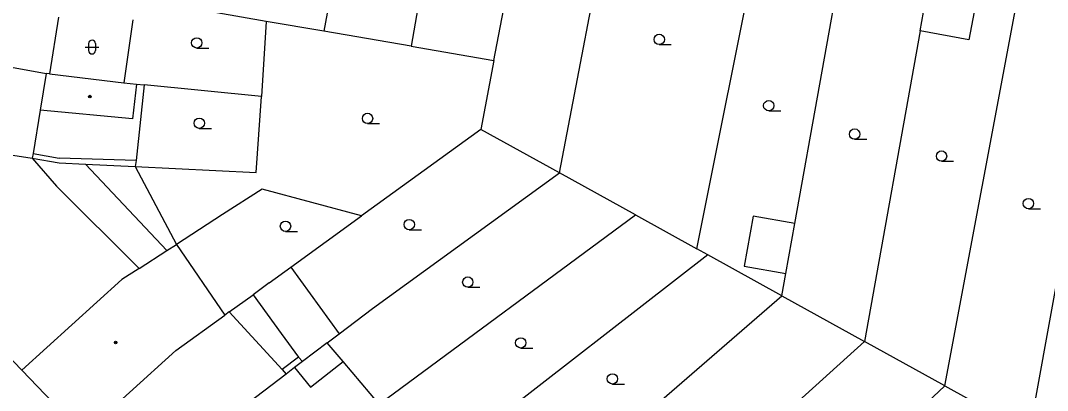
# Model space of a CAD drawing. Extents: x -596229 to -595156, y -1161237 to -1159376.
# Drawn here: x -596052.6 to -595978.2, y -1160487.4 to -1160460.6 of the extents above; entities that cross this region are included whole.
import ezdxf

# ---------------------------------------------------------------- set-up
doc = ezdxf.new("R2010")
doc.units = 0
for name, color, linetype in [('DOP - kresba z DSPS bez souradnic', 7, 'Continuous'), ('DOP - rozhrani ploch obecne', 7, 'Continuous'), ('Level 36', 7, 'Continuous'), ('Level 39', 7, 'Continuous'), ('TM - budovy zdene_ betonove - VP', 7, 'Continuous'), ('TM - letecke snimky - pomocna linie', 7, 'Continuous')]:
    doc.layers.add(name, color=color, linetype=linetype)

msp = doc.modelspace()

# ---------------------------------------------------------------- linework, layer by layer
at = {"layer": 'DOP - kresba z DSPS bez souradnic'}
for points in [[(-596051.65, -1160470.27), (-596049.75, -1160470.6)], [(-596044.19, -1160470.77), (-596049.75, -1160470.6)], [(-596033.68, -1160483.32), (-596032.42, -1160485.03)], [(-596032.42, -1160485.03), (-596033.61, -1160485.93)], [(-596032.13, -1160485.34), (-596032.42, -1160485.03)], [(-596032.71, -1160485.78), (-596031.55, -1160487.21)], [(-596031.55, -1160487.21), (-596029.2, -1160485.35)]]:
    msp.add_lwpolyline(points, dxfattribs=at)
at = {"layer": 'DOP - rozhrani ploch obecne'}
for points in [[(-596028.24, -1160448.63), (-596030.6, -1160461.41)], [(-596022.02, -1160449.53), (-596024.28, -1160462.5)], [(-596018.28, -1160463.53), (-596015.83, -1160450.67)], [(-596013.54, -1160471.66), (-596009.73, -1160451.83)], [(-596003.58, -1160477.18), (-595999.05, -1160454.48)], [(-595996.5, -1160475.35), (-595992.88, -1160455.12)], [(-595985.64, -1160487.1), (-595980.22, -1160458.23)], [(-596034.77, -1160460.69), (-596040.13, -1160459.77)], [(-596044.43, -1160460.57), (-596045.07, -1160465.15)], [(-596034.77, -1160460.69), (-596035.12, -1160466.14)], [(-596030.6, -1160461.41), (-596034.77, -1160460.69)], [(-596024.28, -1160462.5), (-596030.6, -1160461.41)], [(-595987.41, -1160461.37), (-595991.45, -1160483.89)], [(-596024.28, -1160462.5), (-596018.28, -1160463.53)], [(-596018.28, -1160463.53), (-596019.22, -1160468.52)], [(-596043.6, -1160465.3), (-596044.19, -1160470.77)], [(-596044.15, -1160465.24), (-596043.6, -1160465.3)], [(-596035.12, -1160466.14), (-596043.6, -1160465.3)], [(-596035.49, -1160471.65), (-596035.12, -1160466.14)], [(-596019.22, -1160468.52), (-596027.86, -1160474.79)], [(-596013.54, -1160471.66), (-596019.22, -1160468.52)], [(-595979.49, -1160490.51), (-595975.54, -1160468.69)], [(-596051.71, -1160470.61), (-596049.75, -1160470.95)], [(-596049.75, -1160470.95), (-596047.85, -1160471.04)], [(-596047.85, -1160471.04), (-596044.25, -1160471.22)], [(-596044.19, -1160470.77), (-596044.25, -1160471.22)], [(-596044.25, -1160471.22), (-596041.27, -1160476.85)], [(-596044.25, -1160471.22), (-596035.49, -1160471.65)], [(-596027.08, -1160481.5), (-596013.54, -1160471.66)], [(-596008.04, -1160474.71), (-596013.54, -1160471.66)], [(-596035.06, -1160472.84), (-596037.93, -1160474.69)], [(-596027.86, -1160474.79), (-596035.06, -1160472.84)], [(-596037.93, -1160474.69), (-596041.27, -1160476.85)], [(-596032.98, -1160478.51), (-596027.86, -1160474.79)], [(-596026.59, -1160488.43), (-596008.04, -1160474.71)], [(-596008.04, -1160474.71), (-596003.58, -1160477.18)], [(-595997.14, -1160478.97), (-595996.5, -1160475.35)], [(-596002.8, -1160477.61), (-596019.75, -1160490.79)], [(-596002.8, -1160477.61), (-596003.58, -1160477.18)], [(-595997.43, -1160480.58), (-596002.8, -1160477.61)], [(-596034.55, -1160479.65), (-596032.98, -1160478.51)], [(-595997.43, -1160480.58), (-595997.14, -1160478.97)], [(-596034.55, -1160479.65), (-596035.72, -1160480.5)], [(-596037.44, -1160481.75), (-596035.72, -1160480.5)], [(-596035.72, -1160480.5), (-596033.68, -1160483.32)], [(-596015.36, -1160496.14), (-595997.43, -1160480.58)], [(-595997.43, -1160480.58), (-595991.45, -1160483.89)], [(-596029.48, -1160483.33), (-596027.08, -1160481.5)], [(-596030.35, -1160483.99), (-596029.48, -1160483.33)], [(-596030.35, -1160483.99), (-596032.13, -1160485.34)], [(-596029.2, -1160485.35), (-596030.35, -1160483.99)], [(-595991.45, -1160483.89), (-596009.8, -1160500.49)], [(-595985.64, -1160487.1), (-595991.45, -1160483.89)], [(-596032.71, -1160485.78), (-596033.32, -1160486.25)], [(-596032.13, -1160485.34), (-596032.71, -1160485.78)], [(-596026.59, -1160488.43), (-596029.2, -1160485.35)], [(-596005.07, -1160505.43), (-595985.64, -1160487.1)], [(-595985.64, -1160487.1), (-595979.83, -1160490.32)]]:
    msp.add_lwpolyline(points, dxfattribs=at)
at = {"layer": 'Level 36'}
for p, q in [((-596047.876, -1160462.556), (-596046.876, -1160462.556)), ((-596047.626, -1160462.306), (-596047.626, -1160462.806)), ((-596047.126, -1160462.306), (-596047.126, -1160462.806)), ((-596039.8, -1160462.625), (-596038.925, -1160462.625)), ((-596006.31, -1160462.375), (-596005.435, -1160462.375)), ((-595998.38, -1160467.175), (-595997.505, -1160467.175)), ((-596027.43, -1160468.095), (-596026.555, -1160468.095)), ((-596039.61, -1160468.445), (-596038.735, -1160468.445)), ((-595992.16, -1160469.235), (-595991.285, -1160469.235)), ((-595985.87, -1160470.825), (-595984.995, -1160470.825)), ((-595979.58, -1160474.275), (-595978.705, -1160474.275)), ((-596033.37, -1160475.915), (-596032.495, -1160475.915)), ((-596024.41, -1160475.795), (-596023.535, -1160475.795)), ((-596020.17, -1160479.955), (-596019.295, -1160479.955)), ((-596016.34, -1160484.365), (-596015.465, -1160484.365)), ((-596009.7, -1160486.975), (-596008.825, -1160486.975))]:
    msp.add_line(p, q, dxfattribs=at)
for centre in [(-596039.8, -1160462.25), (-596006.31, -1160462), (-595998.38, -1160466.8), (-596027.43, -1160467.72), (-596039.61, -1160468.07), (-595992.16, -1160468.86), (-595985.87, -1160470.45), (-595979.58, -1160473.9), (-596033.37, -1160475.54), (-596024.41, -1160475.42), (-596020.17, -1160479.58), (-596016.34, -1160483.99), (-596009.7, -1160486.6)]:
    msp.add_circle(centre, 0.375, dxfattribs=at)
for centre, start, end in [((-596047.376, -1160462.306), 0, 180), ((-596047.376, -1160462.806), 180, 0)]:
    msp.add_arc(centre, 0.25, start, end, dxfattribs=at)
at = {"layer": 'Level 39'}
for centre, radius in [((-596047.54, -1160466.14), 0.09), ((-596047.54, -1160466.14), 0.0398), ((-596045.67, -1160483.96), 0.09), ((-596045.67, -1160483.96), 0.0398)]:
    msp.add_circle(centre, radius, dxfattribs=at)
at = {"layer": 'TM - budovy zdene_ betonove - VP'}
for points in [[(-595982.67, -1160455.54), (-595983.89, -1160462.03)], [(-595987.41, -1160461.37), (-595987.05, -1160459.34)], [(-596049.81, -1160460.38), (-596050.47, -1160464.5)], [(-595983.89, -1160462.03), (-595987.41, -1160461.37)], [(-596059.61, -1160462.86), (-596050.69, -1160464.46)], [(-596050.69, -1160464.46), (-596051.13, -1160467.13)], [(-596050.47, -1160464.5), (-596050.69, -1160464.46)], [(-596050.47, -1160464.5), (-596045.07, -1160465.15)], [(-596045.07, -1160465.15), (-596044.15, -1160465.24)], [(-596044.15, -1160465.24), (-596044.45, -1160467.76)], [(-596051.13, -1160467.13), (-596051.65, -1160470.27)], [(-596044.45, -1160467.76), (-596051.13, -1160467.13)], [(-596060.76, -1160469.2), (-596051.71, -1160470.61)], [(-596051.65, -1160470.27), (-596051.71, -1160470.61)], [(-596051.71, -1160470.61), (-596049.95, -1160472.64)], [(-596049.95, -1160472.64), (-596043.97, -1160478.59)], [(-596052.46, -1160485.98), (-596059.27, -1160478.89), (-596059.96, -1160478.17), (-596061.22, -1160476.85)], [(-596041.96, -1160477.3), (-596041.27, -1160476.85)], [(-596041.27, -1160476.85), (-596037.76, -1160481.98)], [(-596043.97, -1160478.59), (-596041.96, -1160477.3)], [(-596043.97, -1160478.59), (-596045.21, -1160479.39)], [(-596045.21, -1160479.39), (-596052.46, -1160485.98)], [(-596041.31, -1160484.55), (-596037.76, -1160481.98)], [(-596037.44, -1160481.75), (-596037.76, -1160481.98)], [(-596037.44, -1160481.75), (-596033.61, -1160485.93)], [(-596048.01, -1160490.62), (-596041.31, -1160484.55)], [(-596048.01, -1160490.62), (-596048.39, -1160490.23), (-596049.08, -1160489.5), (-596052.46, -1160485.98)], [(-596033.61, -1160485.93), (-596033.32, -1160486.25)], [(-596033.32, -1160486.25), (-596036.55, -1160488.72)]]:
    msp.add_lwpolyline(points, dxfattribs=at)
at = {"layer": 'TM - letecke snimky - pomocna linie'}
for points in [[(-596041.96, -1160477.3), (-596047.85, -1160471.04)], [(-595996.5, -1160475.35), (-595999.52, -1160474.81), (-596000.16, -1160478.43), (-595997.14, -1160478.97)], [(-596032.98, -1160478.51), (-596029.48, -1160483.33)]]:
    msp.add_lwpolyline(points, dxfattribs=at)

doc.saveas('drawing.dxf')
